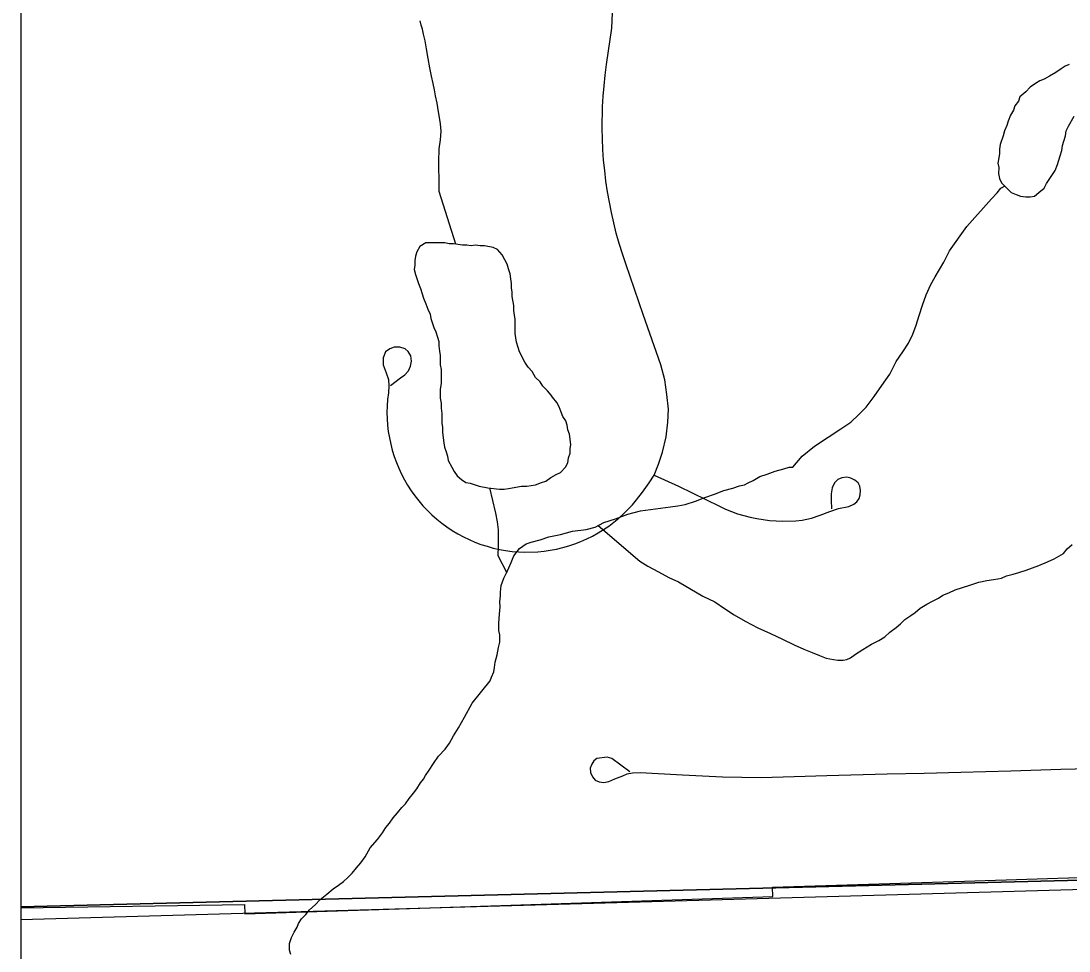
# Model space of a CAD drawing. Extents: x 103424 to 290657, y 38711 to 110967.
# Drawn here: x 214246.3526 to 214246.623, y 40208.7059 to 40208.9459 of the extents above; entities that cross this region are included whole.
import ezdxf

# ---------------------------------------------------------------- set-up
doc = ezdxf.new("R2010")
doc.units = 0
for name, color, linetype in [('GM_X_City_Street', 7, 'Continuous'), ('GM_X_Corporation', 7, 'Continuous'), ('GM_X_Minor_Lake', 7, 'Continuous'), ('GM_X_Minor_River', 7, 'Continuous'), ('GM_X_Rail_Line', 7, 'Continuous')]:
    doc.layers.add(name, color=color, linetype=linetype)

msp = doc.modelspace()

# ---------------------------------------------------------------- linework, layer by layer
at = {"layer": 'GM_X_City_Street'}
for points in [[(214246.44792, 40208.85182), (214246.45052, 40208.85378), (214246.45165, 40208.85461), (214246.4526, 40208.85559), (214246.45312, 40208.85679), (214246.45339, 40208.85807), (214246.45321, 40208.85951), (214246.45252, 40208.86064), (214246.45169, 40208.86132), (214246.45033, 40208.86173), (214246.44886, 40208.86169), (214246.44777, 40208.86128), (214246.44668, 40208.86049), (214246.44604, 40208.85894), (214246.44607, 40208.85717), (214246.44679, 40208.85506), (214246.44739, 40208.8534), (214246.44754, 40208.85178), (214246.44743, 40208.84993), (214246.44717, 40208.8482), (214246.44707, 40208.84655), (214246.44702, 40208.8449), (214246.44707, 40208.84325), (214246.44718, 40208.84161), (214246.44737, 40208.83997), (214246.44766, 40208.83833), (214246.44799, 40208.83672), (214246.44841, 40208.83512), (214246.44889, 40208.83354), (214246.44946, 40208.83199), (214246.45009, 40208.83046), (214246.45078, 40208.82897), (214246.45154, 40208.82751), (214246.45237, 40208.82608), (214246.45326, 40208.82469), (214246.45424, 40208.82335), (214246.45525, 40208.82204), (214246.45632, 40208.8208), (214246.45746, 40208.81959), (214246.45864, 40208.81844), (214246.45987, 40208.81735), (214246.46117, 40208.81632), (214246.4625, 40208.81534), (214246.46387, 40208.81443), (214246.46529, 40208.81358), (214246.46674, 40208.81279), (214246.46823, 40208.81207), (214246.46975, 40208.81142), (214246.47129, 40208.81084), (214246.47285, 40208.81034), (214246.47446, 40208.8099), (214246.47607, 40208.80953), (214246.47759, 40208.80926), (214246.47932, 40208.80903), (214246.48097, 40208.80889), (214246.48261, 40208.80883), (214246.48593, 40208.80892), (214246.48756, 40208.80908), (214246.48919, 40208.80932), (214246.4908, 40208.80962), (214246.49242, 40208.81001), (214246.494, 40208.81046), (214246.49555, 40208.81098), (214246.49708, 40208.81158), (214246.4986, 40208.81225), (214246.50007, 40208.81298), (214246.50151, 40208.81378), (214246.50291, 40208.81464), (214246.50429, 40208.81557), (214246.50559, 40208.81656), (214246.50687, 40208.81761), (214246.5081, 40208.81872), (214246.50927, 40208.81988), (214246.51038, 40208.82108), (214246.51144, 40208.82235), (214246.51301, 40208.82427), (214246.51466, 40208.82671), (214246.51601, 40208.82873), (214246.5171, 40208.83153), (214246.51814, 40208.83465), (214246.51905, 40208.83861), (214246.51954, 40208.8424), (214246.51967, 40208.84576), (214246.51928, 40208.84954), (214246.51876, 40208.85325), (214246.51767, 40208.85715), (214246.51316, 40208.87019), (214246.50866, 40208.88324), (214246.50778, 40208.88584), (214246.50698, 40208.88846), (214246.50622, 40208.8911), (214246.50556, 40208.89376), (214246.50494, 40208.89644), (214246.50442, 40208.89913), (214246.50395, 40208.90183), (214246.50355, 40208.90454), (214246.50322, 40208.90727), (214246.50294, 40208.91), (214246.50275, 40208.91273), (214246.50263, 40208.91547), (214246.50256, 40208.91821), (214246.50266, 40208.92369), (214246.50282, 40208.92644), (214246.50304, 40208.92917), (214246.50332, 40208.9319), (214246.50368, 40208.93462), (214246.50504, 40208.94399), (214246.50521, 40208.94798)], [(214246.51601, 40208.82873), (214246.52223, 40208.82584), (214246.53282, 40208.82067), (214246.53437, 40208.81996), (214246.53593, 40208.81934), (214246.53752, 40208.81876), (214246.53915, 40208.81827), (214246.54078, 40208.81785), (214246.54244, 40208.8175), (214246.5441, 40208.81722), (214246.54578, 40208.81701), (214246.54746, 40208.81688), (214246.54917, 40208.81682), (214246.55253, 40208.81693), (214246.55422, 40208.81709), (214246.55662, 40208.81759), (214246.55883, 40208.81837), (214246.5613, 40208.81934), (214246.56352, 40208.82011), (214246.56625, 40208.82064), (214246.56752, 40208.82123), (214246.56827, 40208.82181), (214246.56889, 40208.82267), (214246.56917, 40208.82363), (214246.56924, 40208.82473), (214246.56907, 40208.82583), (214246.56861, 40208.82671), (214246.56776, 40208.82744), (214246.56676, 40208.82792), (214246.56572, 40208.82816), (214246.56443, 40208.82799), (214246.5634, 40208.82758), (214246.56253, 40208.82671), (214246.56192, 40208.82542), (214246.5617, 40208.8239), (214246.56165, 40208.82226), (214246.56172, 40208.82003)], [(214246.50968, 40208.75211), (214246.50506, 40208.75556), (214246.50385, 40208.75595), (214246.50122, 40208.75561), (214246.50044, 40208.75498), (214246.49986, 40208.7541), (214246.49947, 40208.75308), (214246.49952, 40208.75201), (214246.50006, 40208.75085), (214246.50074, 40208.75002), (214246.50176, 40208.74958), (214246.50302, 40208.74944), (214246.50428, 40208.74968), (214246.50584, 40208.75031), (214246.50788, 40208.75114), (214246.50899, 40208.75162), (214246.51041, 40208.75192), (214246.5124, 40208.75197), (214246.52334, 40208.75139), (214246.53362, 40208.75087), (214246.54364, 40208.75066), (214246.5521, 40208.75094), (214246.56057, 40208.75121), (214246.57609, 40208.7516), (214246.58562, 40208.75184), (214246.59514, 40208.75207), (214246.60804, 40208.75244), (214246.62094, 40208.7528), (214246.63567, 40208.75322)]]:
    msp.add_lwpolyline(points, dxfattribs=at)
at = {"layer": 'GM_X_Corporation'}
for points in [[(214246.35258, 40213.74302), (214246.35258, 40208.30125), (214253.15258, 40208.30125), (214253.15258, 40215.10125), (214247.88425, 40215.10125), (214247.88593, 40214.68485), (214247.88621, 40214.66416), (214247.8863, 40214.63438), (214247.88525, 40214.01696), (214247.88494, 40213.98106), (214247.88095, 40213.75762), (214247.63273, 40213.75746), (214247.49304, 40213.75527), (214246.50862, 40213.74676)], [(214246.35258, 40208.71735), (214246.35258, 40208.30125), (214247.90914, 40208.30125), (214247.90638, 40208.75597), (214247.62572, 40208.74919), (214246.84831, 40208.72975)]]:
    msp.add_lwpolyline(points, close=True, dxfattribs=at)
for points in [[(214246.35258, 40211.331), (214246.35258, 40208.71735), (214246.84831, 40208.72975), (214247.62572, 40208.74919), (214247.90638, 40208.75597), (214247.90393, 40209.01563), (214247.89938, 40209.49789), (214247.89379, 40210.06917), (214247.88879, 40210.60782), (214247.88541, 40210.97189)], [(214246.39889, 40209.21111), (214246.39917, 40209.19683), (214246.35258, 40209.19402), (214246.35258, 40208.71709), (214246.41028, 40208.71792), (214246.41037, 40208.71555), (214246.45815, 40208.7171), (214246.54661, 40208.71999), (214246.54656, 40208.72236), (214246.59607, 40208.72398), (214246.84256, 40208.73187), (214246.84881, 40208.73206), (214246.94712, 40208.73418), (214247.15203, 40208.73868), (214247.2348, 40208.74106), (214247.26363, 40208.74185), (214247.37468, 40208.74527), (214247.48477, 40208.74788), (214247.62588, 40208.75121), (214247.69318, 40208.75275)]]:
    msp.add_lwpolyline(points, dxfattribs=at)
at = {"layer": 'GM_X_Minor_Lake'}
for points in [[(214246.62202, 40208.93418), (214246.621, 40208.9335), (214246.61967, 40208.93255), (214246.61797, 40208.9316), (214246.61664, 40208.93084), (214246.61551, 40208.93046), (214246.61437, 40208.92971), (214246.61304, 40208.92876), (214246.61191, 40208.92762), (214246.61039, 40208.92629), (214246.61001, 40208.92516), (214246.60906, 40208.92402), (214246.60868, 40208.92288), (214246.60793, 40208.92155), (214246.60736, 40208.92003), (214246.60698, 40208.9189), (214246.60641, 40208.91757), (214246.60603, 40208.91624), (214246.60527, 40208.91397), (214246.60508, 40208.91283), (214246.60508, 40208.91169), (214246.60489, 40208.91055), (214246.6047, 40208.90923), (214246.60489, 40208.90809), (214246.60488, 40208.90657), (214246.60507, 40208.90524), (214246.60564, 40208.9041), (214246.60677, 40208.90297), (214246.6081, 40208.90164), (214246.60942, 40208.90107), (214246.61056, 40208.90069), (214246.61188, 40208.9005), (214246.61302, 40208.9005), (214246.61415, 40208.90069)], [(214246.62308, 40208.93463), (214246.62202, 40208.93418)], [(214246.61415, 40208.90069), (214246.61529, 40208.90164), (214246.61662, 40208.90277), (214246.61719, 40208.90391), (214246.61946, 40208.90732), (214246.62003, 40208.90884), (214246.62079, 40208.91112), (214246.62117, 40208.91244), (214246.62136, 40208.91377), (214246.62174, 40208.91491), (214246.62212, 40208.91624), (214246.62231, 40208.91756), (214246.62288, 40208.9187), (214246.62439, 40208.92136)], [(214246.47218, 40208.88785), (214246.47105, 40208.88785), (214246.46991, 40208.88804), (214246.46878, 40208.88785), (214246.46764, 40208.88804), (214246.4665, 40208.88804), (214246.46423, 40208.88842), (214246.4631, 40208.88842), (214246.46196, 40208.88861), (214246.45836, 40208.88861), (214246.45704, 40208.88861), (214246.45553, 40208.88766), (214246.45477, 40208.88634), (214246.45439, 40208.8852), (214246.4542, 40208.88406), (214246.4542, 40208.88292), (214246.45401, 40208.88178), (214246.45438, 40208.88046), (214246.45514, 40208.87818), (214246.4557, 40208.87685), (214246.45608, 40208.87552), (214246.45646, 40208.87439), (214246.45703, 40208.87287), (214246.45759, 40208.87154), (214246.45816, 40208.87021), (214246.45835, 40208.86908), (214246.4591, 40208.8668), (214246.45967, 40208.86566), (214246.46005, 40208.86433), (214246.46042, 40208.86319), (214246.46042, 40208.86206), (214246.46061, 40208.86073), (214246.4608, 40208.85959), (214246.4608, 40208.85713), (214246.46099, 40208.85599), (214246.46098, 40208.85371), (214246.46098, 40208.85238), (214246.46079, 40208.85087), (214246.46079, 40208.84859), (214246.46098, 40208.84726), (214246.46098, 40208.84594), (214246.46117, 40208.84461), (214246.46116, 40208.84214), (214246.46135, 40208.841), (214246.46135, 40208.83968), (214246.46173, 40208.83702), (214246.46192, 40208.83588), (214246.46229, 40208.83475), (214246.46267, 40208.83361), (214246.46286, 40208.83247), (214246.4638, 40208.83076), (214246.46437, 40208.82962), (214246.46513, 40208.82848), (214246.46626, 40208.82754), (214246.4674, 40208.82678)], [(214246.48975, 40208.84881), (214246.48937, 40208.84934), (214246.48843, 40208.85048), (214246.48729, 40208.85162), (214246.48654, 40208.85275), (214246.4854, 40208.85389), (214246.48446, 40208.85541), (214246.48351, 40208.85655), (214246.48257, 40208.85788), (214246.48124, 40208.86053), (214246.48087, 40208.86167), (214246.48049, 40208.863), (214246.48011, 40208.86527), (214246.48011, 40208.86888), (214246.47993, 40208.87001), (214246.47974, 40208.87115), (214246.47974, 40208.87248), (214246.47936, 40208.87476), (214246.47936, 40208.87589), (214246.47918, 40208.87703), (214246.47918, 40208.87817), (214246.47899, 40208.87931), (214246.4788, 40208.88064), (214246.47842, 40208.88196), (214246.47805, 40208.8831), (214246.47748, 40208.88424), (214246.47672, 40208.88557), (214246.47559, 40208.8869), (214246.47445, 40208.88747), (214246.47218, 40208.88785)], [(214246.4674, 40208.82678), (214246.46853, 40208.82659), (214246.4708, 40208.82583), (214246.47307, 40208.82545), (214246.4761, 40208.82507), (214246.47724, 40208.82507), (214246.47837, 40208.82526), (214246.48178, 40208.82582), (214246.48311, 40208.82582), (214246.48538, 40208.8262), (214246.48689, 40208.82677), (214246.48803, 40208.82715), (214246.48935, 40208.8281), (214246.49068, 40208.82885), (214246.49182, 40208.82942), (214246.49314, 40208.83075), (214246.49371, 40208.83189), (214246.4939, 40208.83321), (214246.49428, 40208.83435), (214246.49428, 40208.83549), (214246.49447, 40208.83663), (214246.4941, 40208.83928), (214246.49372, 40208.84042), (214246.49353, 40208.84156), (214246.49315, 40208.8427), (214246.4924, 40208.84384), (214246.49202, 40208.84497), (214246.49145, 40208.8463), (214246.49088, 40208.84744), (214246.48975, 40208.84881)]]:
    msp.add_lwpolyline(points, dxfattribs=at)
at = {"layer": 'GM_X_Minor_River'}
for points in [[(214246.46479, 40208.88833), (214246.46054, 40208.90187), (214246.46052, 40208.90301), (214246.4605, 40208.90415), (214246.46048, 40208.90567), (214246.46045, 40208.90738), (214246.46041, 40208.90966), (214246.46054, 40208.9129), (214246.46089, 40208.91518), (214246.46104, 40208.91747), (214246.46082, 40208.91936), (214246.46018, 40208.92354), (214246.45997, 40208.92467), (214246.45955, 40208.92657), (214246.45934, 40208.92809), (214246.45893, 40208.92979), (214246.45852, 40208.93168), (214246.4581, 40208.93377), (214246.45768, 40208.93623), (214246.45726, 40208.9387), (214246.45685, 40208.94078), (214246.45644, 40208.94249), (214246.45622, 40208.94381), (214246.45583, 40208.94476), (214246.45562, 40208.9459)], [(214246.5291, 40208.82295), (214246.53155, 40208.82375), (214246.534, 40208.82475), (214246.53627, 40208.82535), (214246.53797, 40208.82595), (214246.5393, 40208.82616), (214246.54024, 40208.82675), (214246.54156, 40208.82734), (214246.54325, 40208.82832), (214246.54514, 40208.82892), (214246.54721, 40208.82972), (214246.54948, 40208.83032), (214246.55081, 40208.83073), (214246.55175, 40208.83074), (214246.55417, 40208.83363), (214246.55736, 40208.83616), (214246.56093, 40208.8385), (214246.56412, 40208.84064), (214246.56675, 40208.8424), (214246.56881, 40208.84433), (214246.57067, 40208.84626), (214246.57272, 40208.84896), (214246.57476, 40208.85184), (214246.5768, 40208.85473), (214246.57845, 40208.85799), (214246.58012, 40208.86049), (214246.5816, 40208.86279), (214246.5827, 40208.86509), (214246.58361, 40208.86739), (214246.58433, 40208.86987), (214246.58523, 40208.87255), (214246.58614, 40208.87523), (214246.58742, 40208.87791), (214246.58853, 40208.87983), (214246.58964, 40208.88175), (214246.59074, 40208.88367), (214246.59221, 40208.88654), (214246.59667, 40208.89289), (214246.59872, 40208.8952), (214246.60095, 40208.89771), (214246.603, 40208.90003), (214246.60449, 40208.90157), (214246.60542, 40208.90273), (214246.60655, 40208.90332)], [(214246.42226, 40208.70503), (214246.42187, 40208.70617), (214246.42184, 40208.70788), (214246.42238, 40208.70941), (214246.42312, 40208.71075), (214246.42385, 40208.71209), (214246.42422, 40208.71305), (214246.42496, 40208.7142), (214246.42608, 40208.71536), (214246.42701, 40208.71652), (214246.42851, 40208.71787), (214246.42981, 40208.71923), (214246.4315, 40208.72058), (214246.43318, 40208.72194), (214246.4345, 40208.72291), (214246.43581, 40208.72389), (214246.43693, 40208.72486), (214246.43805, 40208.72602), (214246.43917, 40208.72736), (214246.44029, 40208.72871), (214246.4414, 40208.73025), (214246.44269, 40208.73256), (214246.44455, 40208.73468), (214246.44585, 40208.73641), (214246.44678, 40208.73776), (214246.44771, 40208.73891), (214246.44864, 40208.74026), (214246.44976, 40208.74161), (214246.45087, 40208.74296), (214246.45181, 40208.74392), (214246.45273, 40208.74527), (214246.45385, 40208.74662), (214246.45478, 40208.74777), (214246.4557, 40208.74931), (214246.45645, 40208.75027), (214246.457, 40208.75123), (214246.45793, 40208.75258), (214246.45904, 40208.75431), (214246.46033, 40208.75623), (214246.46201, 40208.75797), (214246.46313, 40208.75951), (214246.46423, 40208.76143), (214246.46553, 40208.76354), (214246.467, 40208.76623), (214246.46903, 40208.76987), (214246.47368, 40208.77565), (214246.47404, 40208.77661), (214246.47459, 40208.77795), (214246.47476, 40208.77909), (214246.47493, 40208.78043), (214246.47547, 40208.78234), (214246.47581, 40208.78424), (214246.47617, 40208.78558), (214246.47614, 40208.78748), (214246.47593, 40208.78862), (214246.4759, 40208.79052), (214246.47605, 40208.7928), (214246.47621, 40208.79471), (214246.47619, 40208.79604), (214246.47635, 40208.79756), (214246.47633, 40208.79851), (214246.47649, 40208.80023), (214246.47722, 40208.80214), (214246.47796, 40208.80367), (214246.47851, 40208.80482), (214246.47905, 40208.80616), (214246.47978, 40208.80788), (214246.48127, 40208.80981), (214246.48296, 40208.81098), (214246.48428, 40208.81138), (214246.48655, 40208.81199), (214246.48882, 40208.81279), (214246.49185, 40208.81341), (214246.49487, 40208.81422), (214246.49847, 40208.81466), (214246.50074, 40208.81526), (214246.503, 40208.81644), (214246.50602, 40208.81744), (214246.50923, 40208.81864), (214246.51244, 40208.81945), (214246.52021, 40208.82053), (214246.52211, 40208.82075), (214246.524, 40208.82116), (214246.52665, 40208.82196), (214246.5291, 40208.82295)], [(214246.47805, 40208.8034), (214246.4757, 40208.80792), (214246.47585, 40208.81058), (214246.47579, 40208.81457), (214246.47557, 40208.81665), (214246.47516, 40208.81892), (214246.47356, 40208.82539)], [(214246.50153, 40208.81567), (214246.51228, 40208.80652), (214246.51439, 40208.80522), (214246.51708, 40208.80374), (214246.51976, 40208.80227), (214246.52225, 40208.80117), (214246.52858, 40208.79747), (214246.53164, 40208.796), (214246.53414, 40208.79433), (214246.53663, 40208.79266), (214246.53951, 40208.79099), (214246.54277, 40208.78934), (214246.54602, 40208.78787), (214246.54908, 40208.7864), (214246.55215, 40208.78493), (214246.55463, 40208.78383), (214246.55674, 40208.78291), (214246.55865, 40208.78218), (214246.56037, 40208.78145), (214246.56228, 40208.7811), (214246.56342, 40208.78093), (214246.56475, 40208.78095), (214246.56569, 40208.78116), (214246.56664, 40208.78155), (214246.56795, 40208.78253), (214246.56983, 40208.7837), (214246.57208, 40208.78507), (214246.57397, 40208.78605), (214246.57547, 40208.78702), (214246.57678, 40208.78818), (214246.57847, 40208.78935), (214246.57959, 40208.79032), (214246.58071, 40208.79148), (214246.58221, 40208.79246), (214246.58334, 40208.79324), (214246.58465, 40208.7944), (214246.58634, 40208.79538), (214246.58785, 40208.79616), (214246.58936, 40208.79695), (214246.59048, 40208.79773), (214246.59199, 40208.79832), (214246.59369, 40208.79911), (214246.59558, 40208.79971), (214246.59746, 40208.80031), (214246.59973, 40208.80111), (214246.60181, 40208.80152), (214246.60352, 40208.80174), (214246.60465, 40208.80195), (214246.6056, 40208.80216), (214246.60692, 40208.80275), (214246.60862, 40208.80316), (214246.61013, 40208.80356), (214246.61202, 40208.80416), (214246.61523, 40208.80536), (214246.61749, 40208.80635), (214246.61919, 40208.80713), (214246.62163, 40208.8085), (214246.62256, 40208.80966), (214246.62387, 40208.81082)]]:
    msp.add_lwpolyline(points, dxfattribs=at)
at = {"layer": 'GM_X_Rail_Line'}
msp.add_lwpolyline([(214246.35258, 40208.71406), (214246.84719, 40208.72815), (214247.62629, 40208.74866), (214248.0834, 40208.75799), (214248.56474, 40208.77244)], dxfattribs=at)

doc.saveas('drawing.dxf')
